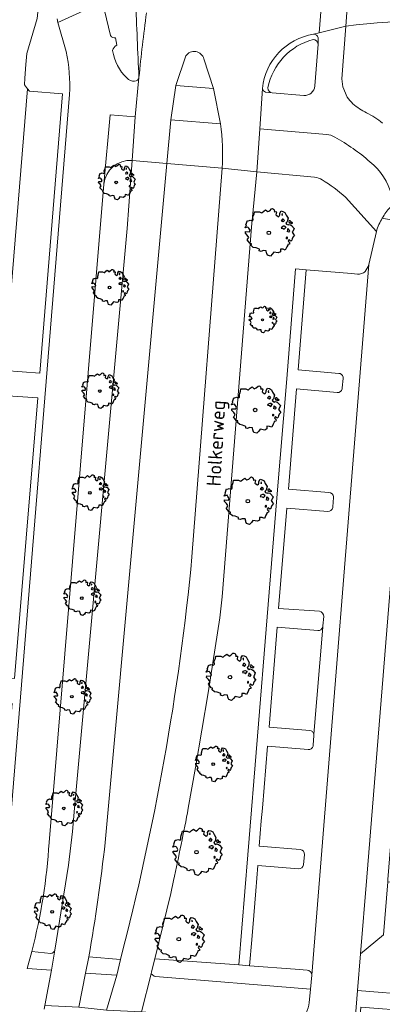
# Model space of a CAD drawing. Header units: metres. Extents: x 152391 to 157968, y 462336 to 467280.
# Tile 290 of 656: x 155236 to 155270, y 464981 to 465075. Entities that reach past the tile are written whole.
import ezdxf
from ezdxf.enums import TextEntityAlignment as Align

# ---------------------------------------------------------------- set-up
doc = ezdxf.new("R2010")
doc.units = ezdxf.units.M
doc.header["$LTSCALE"] = 0.75
doc.layers.get('0').update_dxf_attribs({"lineweight": 25})
for name, color, linetype, lineweight in [('B-GV-GR-BOOM-S', 252, 'Continuous', 25), ('B-WE-GR-GROENVOORZIENING-GV', 251, 'Continuous', 18), ('B-WE-GR-HAAG-GV', 251, 'Continuous', 13), ('B-WE-OG-TERREIN_CULTUURSCHEIDING-GV', 251, 'Continuous', 18), ('B-WE-OG-TOPOGRAFIE-T18', 1, 'Continuous', 18), ('B-WE-VH-VERHARDING_ASFALT-GV', 251, 'Continuous', 18), ('B-WE-VH-VERHARDING_BETONSTRAATSTEEN-GV', 251, 'Continuous', 18), ('B-WE-VH-VERHARDING_TEGEL-GV', 251, 'Continuous', 18)]:
    doc.layers.add(name, color=color, linetype=linetype, lineweight=lineweight)
doc.styles.add('NLCS-ISO-M750-T18', font='NLCS-ISO.ttf', dxfattribs={"height": 1.35})

# ---------------------------------------------------------------- blocks, each defined once
blk = doc.blocks.new('SGR-BOOM_21_30')
at = {"linetype": 'Continuous'}
for p, q in [((-1.133, 1.088), (-1.109, 1.187)), ((-1.121, 0.924), (-1.133, 1.088)), ((-1.109, 1.187), (-1.051, 1.335)), ((-1.051, 1.335), (-1.016, 1.499)), ((-1.016, 1.499), (-0.668, 1.499)), ((-0.668, 1.499), (-0.516, 1.433)), ((-0.516, 1.433), (-0.47, 1.45)), ((-0.47, 1.45), (-0.365, 1.548)), ((-0.365, 1.548), (-0.226, 1.647)), ((-0.226, 1.647), (-0.133, 1.581)), ((-0.133, 1.581), (-0.063, 1.515)), ((-0.063, 1.515), (0.065, 1.581)), ((0.065, 1.581), (0.205, 1.712)), ((0.205, 1.712), (0.263, 1.729)), ((0.263, 1.729), (0.333, 1.696)), ((0.333, 1.696), (0.391, 1.647)), ((0.402, 1.532), (0.379, 1.499)), ((0.379, 1.499), (0.53, 1.515)), ((0.391, 1.647), (0.402, 1.532)), ((0.542, 1.483), (0.507, 1.285)), ((0.507, 1.285), (0.565, 1.236)), ((0.53, 1.515), (0.542, 1.483)), ((0.565, 1.236), (0.693, 1.154)), ((0.693, 1.154), (0.751, 1.203)), ((0.751, 1.203), (0.798, 1.285)), ((0.786, 1.4), (0.891, 1.565)), ((0.798, 1.285), (0.786, 1.4)), ((0.891, 1.565), (1.019, 1.532)), ((0.972, 1.368), (0.926, 1.335)), ((0.926, 1.335), (0.949, 1.253)), ((0.972, 0.973), (0.937, 0.908)), ((0.949, 1.253), (0.961, 1.236)), ((0.961, 1.269), (0.972, 1.368)), ((1.03, 0.973), (0.972, 0.973)), ((1.019, 1.532), (1.158, 1.45)), ((1.077, 0.94), (1.03, 0.973)), ((1.124, 0.875), (1.077, 0.94)), ((1.158, 1.45), (1.251, 1.269)), ((1.251, 1.269), (1.379, 1.055)), ((1.379, 1.055), (1.321, 0.793)), ((-1.703, 0.365), (-1.656, 0.48)), ((-1.493, 0.415), (-1.703, 0.365)), ((-1.679, -0.029), (-1.668, 0.086)), ((-1.668, 0.086), (-1.389, 0.07)), ((-1.656, 0.48), (-1.598, 0.53)), ((-1.633, 0.579), (-1.528, 0.875)), ((-1.598, 0.53), (-1.633, 0.579)), ((-1.528, 0.875), (-1.458, 0.858)), ((-1.423, 0.333), (-1.493, 0.415)), ((-1.458, 0.858), (-1.342, 0.908)), ((-1.33, 0.185), (-1.423, 0.333)), ((-1.389, 0.07), (-1.33, 0.185)), ((-1.342, 0.908), (-1.179, 0.858)), ((-1.179, 0.858), (-1.121, 0.924)), ((0.937, 0.908), (0.891, 0.875)), ((0.891, 0.875), (0.926, 0.825)), ((0.926, 0.415), (0.891, 0.333)), ((0.891, 0.333), (1.03, 0.316)), ((0.926, 0.825), (0.984, 0.842)), ((1.054, 0.464), (0.926, 0.415)), ((0.984, 0.842), (1.03, 0.776)), ((1.03, 0.776), (1.077, 0.842)), ((1.03, 0.316), (1.112, 0.251)), ((1.112, 0.464), (1.054, 0.464)), ((1.077, 0.842), (1.124, 0.875)), ((1.217, 0.398), (1.112, 0.464)), ((1.112, 0.251), (1.205, 0.365)), ((1.205, 0.365), (1.24, 0.415)), ((1.321, 0.793), (1.228, 0.694)), ((1.228, 0.694), (1.275, 0.628)), ((1.275, 0.628), (1.379, 0.563)), ((1.344, 0.185), (1.31, 0.103)), ((1.434, 0.049), (1.31, 0.103)), ((1.356, 0.3), (1.344, 0.234)), ((1.344, 0.234), (1.344, 0.185)), ((1.426, 0.234), (1.356, 0.3)), ((1.379, 0.563), (1.438, 0.595)), ((1.472, 0.201), (1.426, 0.234)), ((1.434, 0.049), (1.507, 0.136)), ((1.472, 0.858), (1.438, 0.809)), ((1.438, 0.809), (1.461, 0.743)), ((1.438, 0.595), (1.565, 0.563)), ((1.461, 0.743), (1.531, 0.694)), ((1.542, 0.858), (1.472, 0.858)), ((1.507, 0.136), (1.472, 0.201)), ((1.531, 0.727), (1.635, 0.678)), ((1.531, 0.694), (1.542, 0.727)), ((1.624, 0.76), (1.542, 0.858)), ((1.565, 0.563), (1.635, 0.513)), ((1.728, 0.71), (1.624, 0.76)), ((1.635, 0.678), (1.728, 0.71)), ((1.635, 0.513), (1.81, 0.316)), ((1.717, 0.103), (1.67, 0.037)), ((1.67, 0.037), (1.763, -0.094)), ((1.81, 0.316), (1.717, 0.103)), ((-1.54, -0.177), (-1.679, -0.029)), ((-1.551, -0.505), (-1.493, -0.423)), ((-1.354, -0.752), (-1.551, -0.505)), ((-1.435, -0.324), (-1.54, -0.177)), ((-1.493, -0.423), (-1.435, -0.324)), ((-1.249, -0.784), (-1.354, -0.752)), ((-1.272, -0.899), (-1.249, -0.784)), ((-1.109, -1.047), (-1.272, -0.899)), ((1.286, -0.292), (1.24, -0.357)), ((1.24, -0.357), (1.251, -0.423)), ((1.263, -0.423), (1.333, -0.407)), ((1.333, -0.341), (1.286, -0.292)), ((1.356, -0.883), (1.286, -1.014)), ((1.333, -0.407), (1.333, -0.341)), ((1.368, -0.834), (1.356, -0.883)), ((1.484, -0.801), (1.368, -0.834)), ((1.461, -0.472), (1.391, -0.587)), ((1.391, -0.587), (1.426, -0.637)), ((1.426, -0.637), (1.496, -0.702)), ((1.577, -0.587), (1.461, -0.472)), ((1.496, -0.702), (1.484, -0.801)), ((1.658, -0.522), (1.577, -0.587)), ((1.682, -0.423), (1.658, -0.522)), ((1.717, -0.308), (1.682, -0.423)), ((1.845, -0.177), (1.717, -0.308)), ((1.763, -0.094), (1.845, -0.177)), ((-0.912, -1.08), (-1.109, -1.047)), ((-0.668, -1.179), (-0.912, -1.08)), ((-0.679, -1.294), (-0.668, -1.179)), ((-0.551, -1.326), (-0.679, -1.294)), ((-0.4, -1.261), (-0.551, -1.326)), ((-0.191, -1.277), (-0.4, -1.261)), ((-0.156, -1.425), (-0.191, -1.277)), ((-0.133, -1.491), (-0.156, -1.425)), ((-0.098, -1.606), (-0.133, -1.491)), ((0.112, -1.671), (-0.098, -1.606)), ((0.251, -1.524), (0.112, -1.671)), ((0.356, -1.376), (0.251, -1.524)), ((0.682, -1.441), (0.356, -1.376)), ((0.833, -1.359), (0.682, -1.441)), ((0.844, -1.162), (0.833, -1.359)), ((1.03, -1.179), (0.844, -1.162)), ((1.182, -1.244), (1.03, -1.179)), ((1.286, -1.014), (1.182, -1.244))]:
    blk.add_line(p, q, dxfattribs=at)
blk.add_circle((0, 0), 0.126, dxfattribs=at)
blk = doc.blocks.new('SGR-BOOM_31_50')
at = {"linetype": 'Continuous'}
for p, q in [((-1.402, 1.78), (-1.355, 1.999)), ((-1.355, 1.999), (-0.89, 1.999)), ((-0.89, 1.999), (-0.688, 1.911)), ((-0.688, 1.911), (-0.626, 1.933)), ((-0.626, 1.933), (-0.487, 2.064)), ((-0.487, 2.064), (-0.301, 2.196)), ((-0.301, 2.196), (-0.177, 2.108)), ((-0.177, 2.108), (-0.084, 2.02)), ((-0.084, 2.02), (0.087, 2.108)), ((0.087, 2.108), (0.273, 2.283)), ((0.273, 2.283), (0.351, 2.305)), ((0.351, 2.305), (0.444, 2.261)), ((0.444, 2.261), (0.521, 2.196)), ((0.537, 2.042), (0.506, 1.999)), ((0.506, 1.999), (0.707, 2.02)), ((0.521, 2.196), (0.537, 2.042)), ((0.723, 1.977), (0.676, 1.714)), ((0.707, 2.02), (0.723, 1.977)), ((1.048, 1.867), (1.188, 2.086)), ((1.188, 2.086), (1.358, 2.042)), ((1.358, 2.042), (1.545, 1.933)), ((1.545, 1.933), (1.669, 1.692)), ((-2.177, 0.772), (-2.038, 1.166)), ((-2.038, 1.166), (-1.944, 1.144)), ((-1.944, 1.144), (-1.789, 1.21)), ((-1.789, 1.21), (-1.572, 1.144)), ((-1.572, 1.144), (-1.495, 1.232)), ((-1.51, 1.451), (-1.479, 1.582)), ((-1.495, 1.232), (-1.51, 1.451)), ((-1.479, 1.582), (-1.402, 1.78)), ((0.676, 1.714), (0.754, 1.648)), ((0.754, 1.648), (0.924, 1.539)), ((0.924, 1.539), (1.002, 1.604)), ((1.002, 1.604), (1.064, 1.714)), ((1.064, 1.714), (1.048, 1.867)), ((1.25, 1.21), (1.188, 1.166)), ((1.188, 1.166), (1.234, 1.101)), ((1.296, 1.823), (1.234, 1.78)), ((1.234, 1.78), (1.265, 1.67)), ((1.234, 1.101), (1.312, 1.122)), ((1.296, 1.298), (1.25, 1.21)), ((1.265, 1.67), (1.281, 1.648)), ((1.281, 1.692), (1.296, 1.823)), ((1.374, 1.298), (1.296, 1.298)), ((1.312, 1.122), (1.374, 1.035)), ((1.436, 1.254), (1.374, 1.298)), ((1.374, 1.035), (1.436, 1.122)), ((1.498, 1.166), (1.436, 1.254)), ((1.436, 1.122), (1.498, 1.166)), ((1.762, 1.057), (1.638, 0.925)), ((1.669, 1.692), (1.839, 1.407)), ((1.839, 1.407), (1.762, 1.057)), ((1.963, 1.144), (1.917, 1.079)), ((1.917, 1.079), (1.948, 0.991)), ((1.948, 0.991), (2.041, 0.925)), ((2.056, 1.144), (1.963, 1.144)), ((2.041, 0.969), (2.18, 0.903)), ((2.041, 0.925), (2.056, 0.969)), ((2.165, 1.013), (2.056, 1.144)), ((2.304, 0.947), (2.165, 1.013)), ((2.18, 0.903), (2.304, 0.947)), ((-2.27, 0.487), (-2.208, 0.641)), ((-1.991, 0.553), (-2.27, 0.487)), ((-2.239, -0.038), (-2.224, 0.115)), ((-2.224, 0.115), (-1.851, 0.093)), ((-2.208, 0.641), (-2.131, 0.706)), ((-2.131, 0.706), (-2.177, 0.772)), ((-1.898, 0.444), (-1.991, 0.553)), ((-1.774, 0.246), (-1.898, 0.444)), ((-1.851, 0.093), (-1.774, 0.246)), ((1.234, 0.553), (1.188, 0.444)), ((1.188, 0.444), (1.374, 0.422)), ((1.405, 0.619), (1.234, 0.553)), ((1.374, 0.422), (1.483, 0.334)), ((1.483, 0.619), (1.405, 0.619)), ((1.622, 0.531), (1.483, 0.619)), ((1.483, 0.334), (1.607, 0.487)), ((1.607, 0.487), (1.653, 0.553)), ((1.638, 0.925), (1.7, 0.838)), ((1.7, 0.838), (1.839, 0.75)), ((1.793, 0.246), (1.746, 0.137)), ((1.911, 0.065), (1.746, 0.137)), ((1.808, 0.4), (1.793, 0.312)), ((1.793, 0.312), (1.793, 0.246)), ((1.901, 0.312), (1.808, 0.4)), ((1.839, 0.75), (1.917, 0.794)), ((1.963, 0.268), (1.901, 0.312)), ((1.911, 0.065), (2.01, 0.181)), ((1.917, 0.794), (2.087, 0.75)), ((2.01, 0.181), (1.963, 0.268)), ((2.087, 0.75), (2.18, 0.684)), ((2.18, 0.684), (2.413, 0.422)), ((2.289, 0.137), (2.227, 0.049)), ((2.227, 0.049), (2.351, -0.126)), ((2.413, 0.422), (2.289, 0.137)), ((-2.053, -0.235), (-2.239, -0.038)), ((-2.069, -0.673), (-1.991, -0.564)), ((-1.805, -1.002), (-2.069, -0.673)), ((-1.913, -0.433), (-2.053, -0.235)), ((-1.991, -0.564), (-1.913, -0.433)), ((1.715, -0.389), (1.653, -0.476)), ((1.653, -0.476), (1.669, -0.564)), ((1.684, -0.564), (1.777, -0.542)), ((1.777, -0.454), (1.715, -0.389)), ((1.777, -0.542), (1.777, -0.454)), ((1.948, -0.63), (1.855, -0.783)), ((1.855, -0.783), (1.901, -0.849)), ((1.901, -0.849), (1.994, -0.936)), ((2.103, -0.783), (1.948, -0.63)), ((1.994, -0.936), (1.979, -1.068)), ((2.211, -0.695), (2.103, -0.783)), ((2.242, -0.564), (2.211, -0.695)), ((2.289, -0.411), (2.242, -0.564)), ((2.459, -0.235), (2.289, -0.411)), ((2.351, -0.126), (2.459, -0.235)), ((-1.665, -1.046), (-1.805, -1.002)), ((-1.696, -1.199), (-1.665, -1.046)), ((-1.479, -1.396), (-1.696, -1.199)), ((-1.216, -1.44), (-1.479, -1.396)), ((-0.89, -1.571), (-1.216, -1.44)), ((-0.906, -1.725), (-0.89, -1.571)), ((-0.735, -1.769), (-0.906, -1.725)), ((-0.533, -1.681), (-0.735, -1.769)), ((-0.254, -1.703), (-0.533, -1.681)), ((-0.208, -1.9), (-0.254, -1.703)), ((0.475, -1.834), (0.335, -2.031)), ((0.909, -1.922), (0.475, -1.834)), ((1.11, -1.812), (0.909, -1.922)), ((1.126, -1.55), (1.11, -1.812)), ((1.374, -1.571), (1.126, -1.55)), ((1.576, -1.659), (1.374, -1.571)), ((1.715, -1.352), (1.576, -1.659)), ((1.808, -1.177), (1.715, -1.352)), ((1.824, -1.112), (1.808, -1.177)), ((1.979, -1.068), (1.824, -1.112)), ((-0.177, -1.988), (-0.208, -1.9)), ((-0.13, -2.141), (-0.177, -1.988)), ((0.149, -2.229), (-0.13, -2.141)), ((0.335, -2.031), (0.149, -2.229))]:
    blk.add_line(p, q, dxfattribs=at)
blk.add_circle((0, 0), 0.169, dxfattribs=at)
blk = doc.blocks.new('SGR-BOOM_0_20')
at = {"linetype": 'Continuous'}
for p, q in [((-0.832, 0.89), (-0.788, 1.001)), ((-0.788, 1.001), (-0.762, 1.124)), ((-0.762, 1.124), (-0.501, 1.124)), ((-0.501, 1.124), (-0.387, 1.075)), ((-0.387, 1.075), (-0.352, 1.087)), ((-0.352, 1.087), (-0.274, 1.161)), ((-0.274, 1.161), (-0.169, 1.235)), ((-0.169, 1.235), (-0.099, 1.186)), ((-0.099, 1.186), (-0.047, 1.137)), ((-0.047, 1.137), (0.049, 1.186)), ((0.049, 1.186), (0.154, 1.284)), ((0.154, 1.284), (0.197, 1.297)), ((0.197, 1.297), (0.25, 1.272)), ((0.25, 1.272), (0.293, 1.235)), ((0.302, 1.149), (0.284, 1.124)), ((0.284, 1.124), (0.398, 1.137)), ((0.293, 1.235), (0.302, 1.149)), ((0.407, 1.112), (0.38, 0.964)), ((0.38, 0.964), (0.424, 0.927)), ((0.398, 1.137), (0.407, 1.112)), ((0.564, 0.902), (0.598, 0.964)), ((0.59, 1.05), (0.668, 1.173)), ((0.598, 0.964), (0.59, 1.05)), ((0.668, 1.173), (0.764, 1.149)), ((0.729, 1.026), (0.694, 1.001)), ((0.694, 1.001), (0.712, 0.939)), ((0.721, 0.952), (0.729, 1.026)), ((0.764, 1.149), (0.869, 1.087)), ((0.869, 1.087), (0.939, 0.952)), ((0.939, 0.952), (1.035, 0.792)), ((-1.277, 0.274), (-1.242, 0.36)), ((-1.12, 0.311), (-1.277, 0.274)), ((-1.259, -0.022), (-1.251, 0.065)), ((-1.251, 0.065), (-1.041, 0.052)), ((-1.242, 0.36), (-1.198, 0.397)), ((-1.225, 0.434), (-1.146, 0.656)), ((-1.198, 0.397), (-1.225, 0.434)), ((-1.146, 0.656), (-1.094, 0.644)), ((-1.068, 0.249), (-1.12, 0.311)), ((-1.094, 0.644), (-1.007, 0.681)), ((-0.998, 0.139), (-1.068, 0.249)), ((-1.041, 0.052), (-0.998, 0.139)), ((-1.007, 0.681), (-0.884, 0.644)), ((-0.884, 0.644), (-0.841, 0.693)), ((-0.85, 0.816), (-0.832, 0.89)), ((-0.841, 0.693), (-0.85, 0.816)), ((0.424, 0.927), (0.52, 0.865)), ((0.52, 0.865), (0.564, 0.902)), ((0.703, 0.681), (0.668, 0.656)), ((0.668, 0.656), (0.694, 0.619)), ((0.694, 0.311), (0.668, 0.249)), ((0.668, 0.249), (0.773, 0.237)), ((0.694, 0.619), (0.738, 0.631)), ((0.79, 0.348), (0.694, 0.311)), ((0.729, 0.73), (0.703, 0.681)), ((0.712, 0.939), (0.721, 0.927)), ((0.773, 0.73), (0.729, 0.73)), ((0.738, 0.631), (0.773, 0.582)), ((0.808, 0.705), (0.773, 0.73)), ((0.773, 0.582), (0.808, 0.631)), ((0.773, 0.237), (0.834, 0.188)), ((0.834, 0.348), (0.79, 0.348)), ((0.843, 0.656), (0.808, 0.705)), ((0.808, 0.631), (0.843, 0.656)), ((0.912, 0.299), (0.834, 0.348)), ((0.834, 0.188), (0.904, 0.274)), ((0.904, 0.274), (0.93, 0.311)), ((0.991, 0.594), (0.921, 0.521)), ((0.921, 0.521), (0.956, 0.471)), ((0.956, 0.471), (1.035, 0.422)), ((1.008, 0.139), (0.982, 0.077)), ((1.075, 0.037), (0.982, 0.077)), ((1.035, 0.792), (0.991, 0.594)), ((1.017, 0.225), (1.008, 0.176)), ((1.008, 0.176), (1.008, 0.139)), ((1.069, 0.176), (1.017, 0.225)), ((1.035, 0.422), (1.078, 0.447)), ((1.104, 0.151), (1.069, 0.176)), ((1.075, 0.037), (1.13, 0.102)), ((1.104, 0.644), (1.078, 0.607)), ((1.078, 0.607), (1.096, 0.557)), ((1.078, 0.447), (1.174, 0.422)), ((1.096, 0.557), (1.148, 0.521)), ((1.157, 0.644), (1.104, 0.644)), ((1.13, 0.102), (1.104, 0.151)), ((1.148, 0.545), (1.226, 0.508)), ((1.148, 0.521), (1.157, 0.545)), ((1.218, 0.57), (1.157, 0.644)), ((1.174, 0.422), (1.226, 0.385)), ((1.296, 0.533), (1.218, 0.57)), ((1.226, 0.508), (1.296, 0.533)), ((1.226, 0.385), (1.357, 0.237)), ((1.287, 0.077), (1.253, 0.028)), ((1.253, 0.028), (1.322, -0.071)), ((1.357, 0.237), (1.287, 0.077)), ((-1.155, -0.132), (-1.259, -0.022)), ((-1.164, -0.379), (-1.12, -0.317)), ((-1.015, -0.564), (-1.164, -0.379)), ((-1.076, -0.243), (-1.155, -0.132)), ((-1.12, -0.317), (-1.076, -0.243)), ((-0.937, -0.588), (-1.015, -0.564)), ((-0.954, -0.675), (-0.937, -0.588)), ((-0.832, -0.785), (-0.954, -0.675)), ((-0.684, -0.81), (-0.832, -0.785)), ((-0.501, -0.884), (-0.684, -0.81)), ((-0.509, -0.97), (-0.501, -0.884)), ((0.633, -0.872), (0.625, -1.019)), ((0.773, -0.884), (0.633, -0.872)), ((0.886, -0.933), (0.773, -0.884)), ((0.965, -0.761), (0.886, -0.933)), ((0.965, -0.219), (0.93, -0.268)), ((0.93, -0.268), (0.939, -0.317)), ((0.947, -0.317), (1, -0.305)), ((1, -0.256), (0.965, -0.219)), ((1.017, -0.662), (0.965, -0.761)), ((1, -0.305), (1, -0.256)), ((1.026, -0.625), (1.017, -0.662)), ((1.113, -0.601), (1.026, -0.625)), ((1.096, -0.354), (1.043, -0.44)), ((1.043, -0.44), (1.069, -0.477)), ((1.069, -0.477), (1.122, -0.527)), ((1.183, -0.44), (1.096, -0.354)), ((1.122, -0.527), (1.113, -0.601)), ((1.244, -0.391), (1.183, -0.44)), ((1.261, -0.317), (1.244, -0.391)), ((1.287, -0.231), (1.261, -0.317)), ((1.383, -0.132), (1.287, -0.231)), ((1.322, -0.071), (1.383, -0.132)), ((-0.413, -0.995), (-0.509, -0.97)), ((-0.3, -0.946), (-0.413, -0.995)), ((-0.143, -0.958), (-0.3, -0.946)), ((-0.117, -1.069), (-0.143, -0.958)), ((-0.099, -1.118), (-0.117, -1.069)), ((-0.073, -1.204), (-0.099, -1.118)), ((0.084, -1.254), (-0.073, -1.204)), ((0.188, -1.143), (0.084, -1.254)), ((0.267, -1.032), (0.188, -1.143)), ((0.511, -1.081), (0.267, -1.032)), ((0.625, -1.019), (0.511, -1.081))]:
    blk.add_line(p, q, dxfattribs=at)
blk.add_circle((0, 0), 0.0948, dxfattribs=at)

msp = doc.modelspace()

# ---------------------------------------------------------------- linework, layer by layer
at = {"layer": 'B-WE-GR-GROENVOORZIENING-GV'}
for points in [[(155263.06, 465051.37), (155262.064, 465051.451), (155261.211, 465040.98), (155260.285, 465029.599), (155259.361, 465018.248), (155258.436, 465006.889), (155257.504, 464995.54), (155256.632, 464985.048), (155257.662, 464984.973), (155257.868, 464987.44), (155258.06, 464989.75), (155258.259, 464992.12), (155258.46, 464994.54), (155262.335, 464994.22)], [(155266.18, 465041.49), (155262.3, 465041.82), (155263.06, 465051.37)], [(155266.509, 465040.107), (155266.597, 465040.997)], [(155265.25, 465030.12), (155261.369, 465030.45), (155262.14, 465040), (155266.04, 465039.66)], [(155265.604, 465028.689), (155265.61, 465028.76), (155265.677, 465029.643), (155265.68, 465029.72)], [(155264.33, 465018.79), (155260.43, 465019.07), (155261.22, 465028.62), (155265.13, 465028.31)], [(155264.663, 465017.39), (155264.76, 465018.283)], [(155263.41, 465007.41), (155259.53, 465007.72), (155260.29, 465017.27), (155264.19, 465016.959)], [(155263.747, 465006.04), (155263.794, 465006.92)], [(155262.51, 464996.06), (155258.59, 464996.37), (155258.788, 464998.79), (155258.886, 465000), (155259.369, 465005.91), (155263.27, 465005.6)], [(155262.822, 464994.609), (155262.824, 464994.627), (155262.825, 464994.64), (155262.9, 464995.55), (155262.903, 464995.575)]]:
    msp.add_lwpolyline(points, dxfattribs=at)
for points in [[(155266.595, 465041.141, 0.353479), (155266.18, 465041.49)], [(155266.597, 465040.997, 0.083317), (155266.595, 465041.141)], [(155266.04, 465039.66, 0.394704), (155266.503, 465040.013)], [(155266.503, 465040.013, 0.063572), (155266.509, 465040.107)], [(155265.68, 465029.72, 0.4), (155265.25, 465030.12)], [(155265.13, 465028.31, 0.385744), (155265.604, 465028.689)], [(155264.76, 465018.283, 0.370373), (155264.33, 465018.79)], [(155264.19, 465016.959, 0.367729), (155264.649, 465017.278)], [(155264.649, 465017.278, 0.072533), (155264.663, 465017.39)], [(155263.8, 465007.059, 0.365775), (155263.41, 465007.41)], [(155263.794, 465006.92, 0.086481), (155263.8, 465007.059)], [(155263.27, 465005.6, 0.368507), (155263.733, 465005.919)], [(155263.733, 465005.919, 0.066186), (155263.747, 465006.04)], [(155262.903, 464995.575, 0.398554), (155262.51, 464996.06)], [(155262.335, 464994.22, 0.408669), (155262.822, 464994.609)]]:
    msp.add_lwpolyline(points, format="xyb", dxfattribs=at)
at = {"layer": 'B-WE-GR-HAAG-GV'}
for points in [[(155266.18, 465041.49), (155262.3, 465041.82), (155263.06, 465051.37), (155262.064, 465051.451), (155261.211, 465040.98), (155260.285, 465029.599), (155259.361, 465018.248), (155258.436, 465006.889), (155257.504, 464995.54), (155256.632, 464985.048), (155257.662, 464984.973), (155257.868, 464987.44), (155258.06, 464989.75), (155258.259, 464992.12), (155258.46, 464994.54), (155262.335, 464994.22)], [(155266.509, 465040.107), (155266.597, 465040.997)], [(155265.25, 465030.12), (155261.369, 465030.45), (155262.14, 465040), (155266.04, 465039.66)], [(155265.604, 465028.689), (155265.61, 465028.76), (155265.677, 465029.643), (155265.68, 465029.72)], [(155264.33, 465018.79), (155260.43, 465019.07), (155261.22, 465028.62), (155265.13, 465028.31)], [(155264.663, 465017.39), (155264.76, 465018.283)], [(155263.41, 465007.41), (155259.53, 465007.72), (155260.29, 465017.27), (155264.19, 465016.959)], [(155263.747, 465006.04), (155263.794, 465006.92)], [(155262.51, 464996.06), (155258.59, 464996.37), (155258.788, 464998.79), (155258.886, 465000), (155259.369, 465005.91), (155263.27, 465005.6)], [(155262.822, 464994.609), (155262.824, 464994.627), (155262.825, 464994.64), (155262.9, 464995.55), (155262.903, 464995.575)]]:
    msp.add_lwpolyline(points, dxfattribs=at)
for points in [[(155266.595, 465041.141, 0.353479), (155266.18, 465041.49)], [(155266.597, 465040.997, 0.083317), (155266.595, 465041.141)], [(155266.04, 465039.66, 0.394704), (155266.503, 465040.013)], [(155266.503, 465040.013, 0.063572), (155266.509, 465040.107)], [(155265.68, 465029.72, 0.4), (155265.25, 465030.12)], [(155265.13, 465028.31, 0.385744), (155265.604, 465028.689)], [(155264.76, 465018.283, 0.370373), (155264.33, 465018.79)], [(155264.19, 465016.959, 0.367729), (155264.649, 465017.278)], [(155264.649, 465017.278, 0.072533), (155264.663, 465017.39)], [(155263.8, 465007.059, 0.365775), (155263.41, 465007.41)], [(155263.794, 465006.92, 0.086481), (155263.8, 465007.059)], [(155263.27, 465005.6, 0.368507), (155263.733, 465005.919)], [(155263.733, 465005.919, 0.066186), (155263.747, 465006.04)], [(155262.903, 464995.575, 0.398554), (155262.51, 464996.06)], [(155262.335, 464994.22, 0.408669), (155262.822, 464994.609)]]:
    msp.add_lwpolyline(points, format="xyb", dxfattribs=at)
at = {"layer": 'B-WE-OG-TERREIN_CULTUURSCHEIDING-GV'}
for points in [[(155239.067, 464986.45), (155240.37, 464994.55), (155240.76, 464997.79), (155240.955, 465000), (155245.96, 465055.318), (155246.45, 465061.801)], [(155252.164, 465023.991), (155255.036, 465061.055), (155249.768, 465061.504), (155243.876, 464996.736)], [(155263.883, 465060.214), (155258.357, 465060.715), (155257.843, 465055.451), (155255.06, 465020.16), (155254.83, 465018.15), (155253.72, 465011.02), (155252.5, 465003.89), (155251.812, 465000)], [(155243.745, 465059.532), (155238.515, 464996.727)], [(155269.049, 465051.87), (155269.778, 465055.034), (155266.824, 465058.306)], [(155250.4, 464993.1), (155250.14, 464991.86), (155248.617, 464985.632), (155256.632, 464985.048), (155257.504, 464995.54), (155258.436, 465006.889), (155259.361, 465018.248), (155260.285, 465029.599), (155261.211, 465040.98), (155262.064, 465051.451), (155263.06, 465051.37), (155267.399, 465051.006), (155267.96, 465050.959)], [(155236.853, 464986.333), (155238.665, 464986.138)], [(155242.319, 464985.825), (155245.319, 464985.573)]]:
    msp.add_lwpolyline(points, dxfattribs=at)
for points in [[(155246.45, 465061.801, 0.41135), (155243.745, 465059.532)], [(155264.605, 465059.947, 0.134407), (155263.883, 465060.214)], [(155266.824, 465058.306, 0.049206), (155264.605, 465059.947)], [(155268.713, 465051.216, 0.066902), (155269.049, 465051.87)], [(155267.96, 465050.959, 0.099337), (155268.353, 465051.006)], [(155268.353, 465051.006, 0.105354), (155268.713, 465051.216)], [(155245.319, 464985.573, 0.040058), (155252.164, 465023.991)], [(155251.812, 465000, -0.00607), (155250.4, 464993.1)], [(155238.515, 464996.727, -0.04773), (155236.853, 464986.333)], [(155243.876, 464996.736, -0.013653), (155242.319, 464985.825)], [(155238.665, 464986.138, 0.322305), (155239.067, 464986.45)]]:
    msp.add_lwpolyline(points, format="xyb", dxfattribs=at)
msp.add_lwpolyline([(155268.276, 464986.09), (155267.988, 464982.595), (155273.474, 464982.149), (155274.328, 464992.705), (155270.862, 464992.987), (155270.45, 464987.92)], close=True, dxfattribs=at)
at = {"layer": 'B-WE-VH-VERHARDING_ASFALT-GV'}
for points in [[(155239.269, 465075.328), (155239.36, 465074.961), (155243.629, 465076.906), (155244.829, 465089.474), (155240.753, 465089.083)], [(155263.764, 465073.851), (155264.329, 465073.99), (155264.833, 465080.377), (155264.348, 465080.45)], [(155282.888, 465077.866), (155271.315, 465078.863), (155267.204, 465079.474), (155266.847, 465074.608)], [(155243.629, 465076.906), (155244.388, 465073.727)], [(155266.977, 465067.841), (155266.588, 465068.818), (155266.473, 465069.608), (155266.847, 465074.608), (155264.329, 465073.99), (155263.764, 465073.851)], [(155244.866, 465073.52), (155244.972, 465072.811)], [(155264.227, 465073.514), (155264.204, 465072.912), (155263.902, 465068.909)], [(155263.902, 465068.909), (155264.204, 465072.912)], [(155247.098, 465069.729), (155246.742, 465065.973), (155246.45, 465061.801), (155249.768, 465061.504), (155250.13, 465065.681), (155250.628, 465068.963), (155251.579, 465071.783)], [(155251.579, 465071.783), (155250.628, 465068.963)], [(155250.628, 465068.963), (155254.216, 465068.668), (155253.298, 465071.495)], [(155253.298, 465071.495), (155254.216, 465068.668), (155254.873, 465065.308)], [(155255.036, 465061.055), (155258.357, 465060.715), (155258.641, 465064.815), (155258.888, 465068.677)], [(155258.888, 465068.677), (155258.641, 465064.815), (155265.034, 465064.27)], [(155262.849, 465068), (155259.827, 465068.244), (155259.187, 465068.315)], [(155259.827, 465068.244), (155262.849, 465068)], [(155243.876, 464996.736), (155249.768, 465061.504), (155246.45, 465061.801), (155245.96, 465055.318), (155240.955, 465000), (155240.76, 464997.79), (155240.37, 464994.55), (155239.067, 464986.45), (155238.753, 464984.54), (155238.103, 464981.185), (155241.36, 464981.025), (155241.977, 464984.248), (155242.319, 464985.825)], [(155251.812, 465000), (155252.5, 465003.89), (155253.72, 465011.02), (155254.83, 465018.15), (155255.06, 465020.16), (155257.843, 465055.451), (155258.357, 465060.715), (155255.036, 465061.055), (155252.164, 465023.991)], [(155245.319, 464985.573), (155244.971, 464984.075), (155243.983, 464980.742), (155247.337, 464980.569), (155248.262, 464984.19), (155248.31, 464984.376), (155248.617, 464985.632), (155250.14, 464991.86), (155250.4, 464993.1)]]:
    msp.add_lwpolyline(points, dxfattribs=at)
for points in [[(155267.204, 465079.474), (155264.833, 465080.377), (155264.329, 465073.99), (155266.847, 465074.608)], [(155254.216, 465068.668), (155250.628, 465068.963), (155250.13, 465065.681), (155254.873, 465065.308)], [(155243.983, 464980.742), (155244.971, 464984.075), (155241.977, 464984.248), (155241.36, 464981.025)]]:
    msp.add_lwpolyline(points, close=True, dxfattribs=at)
for points in [[(155247.098, 465069.729, -0.003682), (155246.793, 465077.071)], [(155247.815, 465075.88, 0.007953), (155247.098, 465069.729)], [(155266.847, 465074.608, -0.066141), (155282.949, 465074.621)], [(155244.388, 465073.727, 0.399038), (155244.866, 465073.52)], [(155258.888, 465068.677, -0.339101), (155263.764, 465073.851)], [(155263.764, 465073.851, -0.355245), (155264.227, 465073.514)], [(155244.972, 465072.811, 0.226091), (155244.576, 465072.282)], [(155263.74, 465073.343, 0.289045), (155259.425, 465068.732)], [(155264.204, 465072.912, 0.396564), (155263.74, 465073.343)], [(155244.576, 465072.282, 0.156481), (155245.934, 465069.673)], [(155252.531, 465072.191, 0.294118), (155251.579, 465071.783)], [(155251.579, 465071.783, -0.294118), (155252.531, 465072.191)], [(155253.298, 465071.495, 0.294603), (155252.531, 465072.191)], [(155252.531, 465072.191, -0.294603), (155253.298, 465071.495)], [(155246.687, 465069.359, 0.359812), (155247.098, 465069.729)], [(155245.934, 465069.673, 0.214878), (155246.687, 465069.359)], [(155262.849, 465068, 0.407721), (155263.902, 465068.909)], [(155263.902, 465068.909, -0.407721), (155262.849, 465068)], [(155259.187, 465068.315, -0.265085), (155258.888, 465068.677)], [(155259.425, 465068.732, 0.402184), (155259.827, 465068.244)], [(155267.543, 465067.209, -0.025058), (155266.977, 465067.841)], [(155268.836, 465066.347, -0.069249), (155267.543, 465067.209)], [(155270.351, 465065.366, 0.069611), (155268.836, 465066.347)], [(155254.873, 465065.308, -0.054785), (155255.036, 465061.055)], [(155265.034, 465064.27, -0.142201), (155265.814, 465064.029)], [(155265.814, 465064.029, -0.051375), (155269.167, 465061.681)], [(155269.167, 465061.681, -0.169162), (155271.223, 465058.48)], [(155252.164, 465023.991, -0.040058), (155245.319, 464985.573)], [(155250.4, 464993.1, 0.00607), (155251.812, 465000)], [(155242.319, 464985.825, 0.013653), (155243.876, 464996.736)]]:
    msp.add_lwpolyline(points, format="xyb", dxfattribs=at)
at = {"layer": 'B-WE-VH-VERHARDING_BETONSTRAATSTEEN-GV'}
for points in [[(155230.539, 464998.142), (155231.576, 465010.3), (155230.668, 465010.378), (155230.085, 465011.062), (155230.166, 465012.175), (155232.498, 465040.113), (155232.61, 465041.242), (155233.278, 465041.832), (155234.247, 465041.757), (155236.462, 465068.653), (155236.151, 465069.024), (155236.199, 465069.67), (155236.304, 465070.961), (155236.374, 465071.999), (155237.365, 465075.345), (155238.724, 465088.302), (155238.153, 465087.754), (155232.4, 465082.218)], [(155264.204, 465072.912), (155264.227, 465073.514)], [(155259.187, 465068.315), (155259.827, 465068.244)], [(155275.468, 465055.317), (155270.348, 465056.303)], [(155270.348, 465056.303), (155275.468, 465055.317)], [(155269.778, 465055.034), (155269.049, 465051.87), (155263.599, 464984.07), (155263.478, 464982.748), (155263.385, 464981.74)], [(155267.63, 464978.256), (155267.988, 464982.595), (155268.276, 464986.09), (155268.852, 464993.41), (155273.43, 465049.573), (155273.427, 465049.579), (155273.448, 465050.25), (155273.51, 465050.92), (155273.557, 465051.216), (155273.627, 465051.654), (155273.73, 465052.089), (155273.956, 465052.783), (155274.131, 465053.19)], [(155263.599, 464984.07), (155269.049, 465051.87)], [(155267.96, 465050.959), (155267.399, 465051.006), (155263.06, 465051.37), (155262.3, 465041.82), (155266.18, 465041.49)], [(155266.597, 465040.997), (155266.509, 465040.107)], [(155266.04, 465039.66), (155262.14, 465040), (155261.369, 465030.45), (155265.25, 465030.12)], [(155265.68, 465029.72), (155265.677, 465029.643), (155265.61, 465028.76), (155265.604, 465028.689)], [(155265.13, 465028.31), (155261.22, 465028.62), (155260.43, 465019.07), (155264.33, 465018.79)], [(155264.76, 465018.283), (155264.663, 465017.39)], [(155264.19, 465016.959), (155260.29, 465017.27), (155259.53, 465007.72), (155263.41, 465007.41)], [(155263.8, 465007.059), (155264.649, 465017.278)], [(155264.649, 465017.278), (155263.8, 465007.059)], [(155263.794, 465006.92), (155263.747, 465006.04)], [(155263.27, 465005.6), (155259.369, 465005.91), (155258.886, 465000), (155258.788, 464998.79), (155258.59, 464996.37), (155262.51, 464996.06)], [(155262.903, 464995.575), (155262.9, 464995.55), (155262.825, 464994.64), (155262.824, 464994.627), (155262.822, 464994.609)], [(155262.335, 464994.22), (155258.46, 464994.54), (155258.259, 464992.12), (155258.06, 464989.75), (155257.868, 464987.44), (155257.662, 464984.973), (155262.017, 464984.647), (155263.164, 464984.56)]]:
    msp.add_lwpolyline(points, dxfattribs=at)
for points in [[(155246.793, 465077.071, 0.003682), (155247.098, 465069.729)], [(155247.098, 465069.729, -0.007953), (155247.815, 465075.88)], [(155263.764, 465073.851, 0.339101), (155258.888, 465068.677)], [(155264.227, 465073.514, 0.355245), (155263.764, 465073.851)], [(155259.425, 465068.732, -0.289045), (155263.74, 465073.343)], [(155263.74, 465073.343, -0.396564), (155264.204, 465072.912)], [(155258.888, 465068.677, 0.265085), (155259.187, 465068.315)], [(155259.827, 465068.244, -0.402184), (155259.425, 465068.732)], [(155271.086, 465057.321, 0.049), (155270.348, 465056.303)], [(155270.348, 465056.303, 0.05372), (155269.778, 465055.034)], [(155269.049, 465051.87, -0.066902), (155268.713, 465051.216)], [(155268.353, 465051.006, -0.099337), (155267.96, 465050.959)], [(155268.713, 465051.216, -0.105354), (155268.353, 465051.006)], [(155266.18, 465041.49, -0.353479), (155266.595, 465041.141)], [(155266.595, 465041.141, -0.083317), (155266.597, 465040.997)], [(155266.503, 465040.013, -0.394704), (155266.04, 465039.66)], [(155266.509, 465040.107, -0.063572), (155266.503, 465040.013)], [(155265.25, 465030.12, -0.4), (155265.68, 465029.72)], [(155265.604, 465028.689, -0.385744), (155265.13, 465028.31)], [(155264.33, 465018.79, -0.370373), (155264.76, 465018.283)], [(155264.649, 465017.278, -0.367729), (155264.19, 465016.959)], [(155264.663, 465017.39, -0.072533), (155264.649, 465017.278)], [(155263.41, 465007.41, -0.365775), (155263.8, 465007.059)], [(155263.8, 465007.059, -0.086481), (155263.794, 465006.92)], [(155263.733, 465005.919, -0.368507), (155263.27, 465005.6)], [(155263.747, 465006.04, -0.066186), (155263.733, 465005.919)], [(155262.51, 464996.06, -0.398554), (155262.903, 464995.575)], [(155262.822, 464994.609, -0.408669), (155262.335, 464994.22)], [(155263.164, 464984.56, -0.405451), (155263.599, 464984.07)], [(155263.385, 464981.74, -0.150067), (155262.683, 464979.766)]]:
    msp.add_lwpolyline(points, format="xyb", dxfattribs=at)
for points in [[(155236.462, 465068.653), (155234.247, 465041.757), (155237.614, 465041.499), (155239.794, 465068.155), (155236.656, 465068.421)], [(155273.43, 465049.573), (155268.852, 464993.41), (155268.276, 464986.09), (155270.45, 464987.92), (155270.862, 464992.987), (155270.881, 464993.219), (155270.911, 464993.585), (155271.328, 464998.719), (155271.433, 465000), (155275.3, 465047.54)], [(155230.166, 465012.175), (155230.839, 465012.754), (155235.198, 465012.38), (155237.421, 465039.147), (155233.112, 465039.456), (155232.498, 465040.113)]]:
    msp.add_lwpolyline(points, close=True, dxfattribs=at)
at = {"layer": 'B-WE-VH-VERHARDING_TEGEL-GV'}
for points in [[(155244.388, 465073.727), (155243.629, 465076.906), (155239.36, 465074.961), (155240.128, 465072.213)], [(155237.365, 465075.345), (155236.374, 465071.999), (155236.304, 465070.961), (155236.199, 465069.67), (155236.151, 465069.024), (155236.462, 465068.653), (155236.656, 465068.421), (155239.794, 465068.155), (155237.614, 465041.499), (155234.247, 465041.757), (155233.278, 465041.832), (155232.61, 465041.242), (155232.498, 465040.113), (155233.112, 465039.456), (155237.421, 465039.147), (155235.198, 465012.38), (155230.839, 465012.754), (155230.166, 465012.175), (155230.085, 465011.062), (155230.668, 465010.378), (155231.576, 465010.3), (155234.981, 465010.005), (155233.885, 464996.952)], [(155240.128, 465072.213), (155239.36, 465074.961), (155239.269, 465075.328)], [(155266.847, 465074.608), (155266.473, 465069.608), (155266.588, 465068.818), (155266.977, 465067.841)], [(155244.972, 465072.811), (155244.866, 465073.52)], [(155238.515, 464996.727), (155243.745, 465059.532), (155244.351, 465066.15), (155246.742, 465065.973), (155247.098, 465069.729)], [(155240.457, 465068.105), (155240.456, 465068.088), (155234.703, 464997.294)], [(155234.703, 464997.294), (155240.456, 465068.088), (155240.457, 465068.105)], [(155246.45, 465061.801), (155246.742, 465065.973), (155244.351, 465066.15), (155243.745, 465059.532)], [(155254.873, 465065.308), (155250.13, 465065.681), (155249.768, 465061.504)], [(155265.034, 465064.27), (155258.641, 465064.815), (155258.357, 465060.715), (155263.883, 465060.214)], [(155249.768, 465061.504), (155255.036, 465061.055)], [(155266.824, 465058.306), (155269.778, 465055.034)], [(155238.665, 464986.138), (155236.853, 464986.333), (155236.421, 464984.709), (155238.753, 464984.54), (155239.067, 464986.45)], [(155238.033, 464980.821), (155238.103, 464981.185), (155238.753, 464984.54), (155236.421, 464984.709), (155236.853, 464986.333)], [(155248.617, 464985.632), (155248.31, 464984.376), (155248.262, 464984.19), (155248.399, 464984.086), (155248.546, 464983.974), (155248.692, 464983.939), (155263.478, 464982.748), (155263.599, 464984.07)], [(155263.164, 464984.56), (155262.017, 464984.647), (155257.662, 464984.973), (155256.632, 464985.048), (155248.617, 464985.632)], [(155263.478, 464982.748), (155248.692, 464983.939), (155248.546, 464983.974), (155248.399, 464984.086), (155248.262, 464984.19), (155247.337, 464980.569), (155254.497, 464980.04), (155262.476, 464979.45), (155262.683, 464979.766)], [(155263.385, 464981.74), (155263.478, 464982.748)]]:
    msp.add_lwpolyline(points, dxfattribs=at)
for points in [[(155282.949, 465074.621, 0.066141), (155266.847, 465074.608)], [(155244.866, 465073.52, -0.399038), (155244.388, 465073.727)], [(155244.576, 465072.282, -0.226091), (155244.972, 465072.811)], [(155240.128, 465072.213, -0.07327), (155240.457, 465068.105)], [(155240.457, 465068.105, 0.07327), (155240.128, 465072.213)], [(155245.934, 465069.673, -0.156481), (155244.576, 465072.282)], [(155247.098, 465069.729, -0.359812), (155246.687, 465069.359)], [(155246.687, 465069.359, -0.214878), (155245.934, 465069.673)], [(155266.977, 465067.841, 0.025058), (155267.543, 465067.209)], [(155267.543, 465067.209, 0.069249), (155268.836, 465066.347)], [(155268.836, 465066.347, -0.069611), (155270.351, 465065.366)], [(155255.036, 465061.055, 0.054785), (155254.873, 465065.308)], [(155265.814, 465064.029, 0.142201), (155265.034, 465064.27)], [(155269.167, 465061.681, 0.051375), (155265.814, 465064.029)], [(155243.745, 465059.532, -0.41135), (155246.45, 465061.801)], [(155271.223, 465058.48, 0.169162), (155269.167, 465061.681)], [(155263.883, 465060.214, -0.134407), (155264.605, 465059.947)], [(155264.605, 465059.947, -0.049206), (155266.824, 465058.306)], [(155270.348, 465056.303, -0.049), (155271.086, 465057.321)], [(155269.778, 465055.034, -0.05372), (155270.348, 465056.303)], [(155236.853, 464986.333, 0.04773), (155238.515, 464996.727)], [(155239.067, 464986.45, -0.322305), (155238.665, 464986.138)], [(155263.599, 464984.07, 0.405451), (155263.164, 464984.56)], [(155262.683, 464979.766, 0.150067), (155263.385, 464981.74)]]:
    msp.add_lwpolyline(points, format="xyb", dxfattribs=at)
for points in [[(155242.319, 464985.825), (155241.977, 464984.248), (155244.971, 464984.075), (155245.319, 464985.573)], [(155268.104, 464978.429), (155268.288, 464981.019), (155273.306, 464980.623), (155280.697, 464979.89), (155303.599, 464977.988), (155337.035, 464975.321), (155337.168, 464976.96), (155301.62, 464979.85), (155300.048, 464979.992), (155275.373, 464981.997), (155273.474, 464982.149), (155267.988, 464982.595), (155267.63, 464978.256), (155268.09, 464978.23)]]:
    msp.add_lwpolyline(points, close=True, dxfattribs=at)

# ---------------------------------------------------------------- block references
at = {"layer": 'B-GV-GR-BOOM-S', "transparency": 33554559}
for name, p in [('SGR-BOOM_21_30', (155244.922, 465059.712)), ('SGR-BOOM_31_50', (155259.5, 465054.9)), ('SGR-BOOM_21_30', (155244.295, 465049.678)), ('SGR-BOOM_0_20', (155258.9, 465046.6)), ('SGR-BOOM_21_30', (155243.354, 465039.802)), ('SGR-BOOM_31_50', (155258.2, 465038)), ('SGR-BOOM_21_30', (155242.414, 465030.082)), ('SGR-BOOM_31_50', (155257.5, 465029.3)), ('SGR-BOOM_21_30', (155241.63, 465020.049)), ('SGR-BOOM_31_50', (155255.8, 465012.5)), ('SGR-BOOM_21_30', (155240.69, 465010.643)), ('SGR-BOOM_21_30', (155254.2, 465004.2)), ('SGR-BOOM_21_30', (155239.906, 464999.982)), ('SGR-BOOM_31_50', (155252.6, 464995.8)), ('SGR-BOOM_21_30', (155238.809, 464990.106)), ('SGR-BOOM_31_50', (155250.9, 464987.5))]:
    msp.add_blockref(name, p, dxfattribs=at)

# ---------------------------------------------------------------- texts
at = {"layer": 'B-WE-OG-TOPOGRAFIE-T18', "style": 'NLCS-ISO-M750-T18'}
msp.add_text('Holkerweg', height=1.35, rotation=86.8, dxfattribs=at).set_placement((155254.651, 465034.812), align=Align.MIDDLE)

doc.saveas('drawing.dxf')
